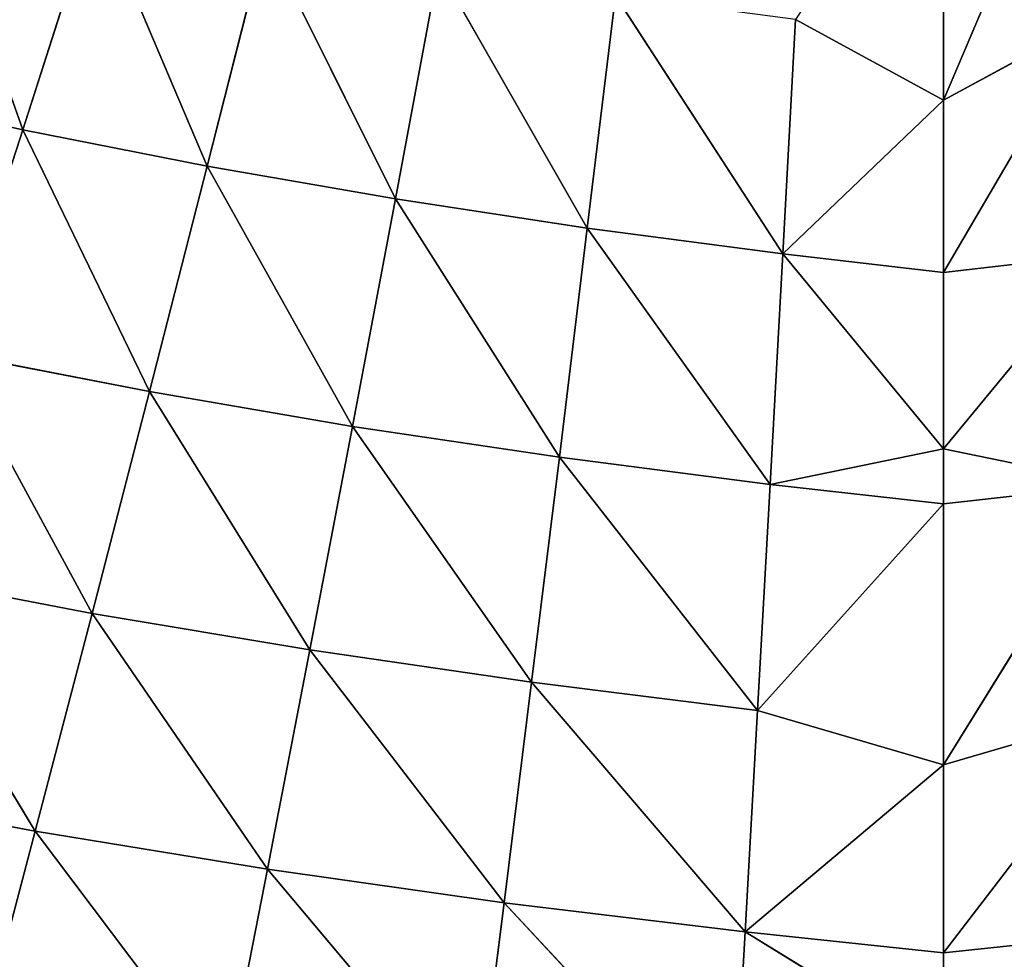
# Model space of a CAD drawing. Extents: x 0 to 500, y 0 to 390.
# Tile 552 of 656: x 224 to 252, y 87 to 114. Entities that reach past the tile are written whole.
import ezdxf

# ---------------------------------------------------------------- set-up
doc = ezdxf.new("R2010")
doc.units = 0
doc.header["$LTSCALE"] = 25.4
doc.layers.get('0').update_dxf_attribs({"linetype": 'CONTINUOUS'})

# ---------------------------------------------------------------- blocks, each defined once
blk = doc.blocks.new('ATLANTA505_-_S_STL')
at = {"color": 0}
for p, q in [((236.736, 36.543, 307.645), (230.761, 34.571, 300.533)), ((236.736, 36.543, 307.645), (230.761, 34.571, 300.533)), ((237.514, 34.751, 301.491), (236.736, 36.543, 307.645)), ((237.514, 34.751, 301.491), (236.736, 36.543, 307.645)), ((244.04, 36.759, 308.5), (237.514, 34.751, 301.491)), ((244.04, 36.759, 308.5), (237.514, 34.751, 301.491)), ((244.392, 34.936, 302.326), (244.04, 36.759, 308.5)), ((244.392, 34.936, 302.326), (244.04, 36.759, 308.5)), ((224.137, 34.396, 299.448), (229.564, 36.331, 306.659)), ((224.137, 34.396, 299.448), (229.564, 36.331, 306.659)), ((229.564, 36.331, 306.659), (230.761, 34.571, 300.533)), ((229.564, 36.331, 306.659), (230.761, 34.571, 300.533)), ((224.137, 34.396, 299.448), (222.529, 36.125, 305.537)), ((224.137, 34.396, 299.448), (222.529, 36.125, 305.537)), ((244.392, 34.936, 302.326), (250.052, 35.916, 305.799)), ((244.392, 34.936, 302.326), (250.052, 35.916, 305.799)), ((250.052, 35.088, 302.917), (250.052, 35.916, 305.799)), ((250.052, 35.088, 302.917), (250.052, 35.916, 305.799)), ((244.392, 34.936, 302.326), (237.514, 34.751, 301.491)), ((244.392, 34.936, 302.326), (237.514, 34.751, 301.491)), ((244.392, 34.936, 302.326), (238.299, 33.174, 295.197)), ((244.392, 34.936, 302.326), (238.299, 33.174, 295.197)), ((244.392, 34.936, 302.326), (250.052, 35.088, 302.917)), ((244.392, 34.936, 302.326), (250.052, 35.088, 302.917)), ((244.746, 33.329, 296.006), (244.392, 34.936, 302.326)), ((244.392, 34.936, 302.326), (250.052, 33.694, 297.56)), ((244.392, 34.936, 302.326), (250.052, 33.694, 297.56)), ((244.746, 33.329, 296.006), (244.392, 34.936, 302.326)), ((250.052, 33.694, 297.56), (250.052, 35.088, 302.917)), ((250.052, 35.088, 302.917), (255.359, 33.33, 296.006)), ((250.052, 35.088, 302.917), (255.359, 33.33, 296.006)), ((250.052, 35.088, 302.917), (255.713, 34.936, 302.326)), ((250.052, 35.088, 302.917), (255.713, 34.936, 302.326)), ((250.052, 33.694, 297.56), (250.052, 35.088, 302.917)), ((224.137, 34.396, 299.448), (230.761, 34.571, 300.533)), ((224.137, 34.396, 299.448), (230.761, 34.571, 300.533)), ((225.759, 32.876, 293.234), (230.761, 34.571, 300.533)), ((225.759, 32.876, 293.234), (230.761, 34.571, 300.533)), ((237.514, 34.751, 301.491), (230.761, 34.571, 300.533)), ((237.514, 34.751, 301.491), (230.761, 34.571, 300.533)), ((230.761, 34.571, 300.533), (231.969, 33.023, 294.275)), ((230.761, 34.571, 300.533), (231.969, 33.023, 294.275)), ((237.514, 34.751, 301.491), (231.969, 33.023, 294.275)), ((237.514, 34.751, 301.491), (231.969, 33.023, 294.275)), ((238.299, 33.174, 295.197), (237.514, 34.751, 301.491)), ((238.299, 33.174, 295.197), (237.514, 34.751, 301.491)), ((217.646, 34.226, 298.23), (224.137, 34.396, 299.448)), ((217.646, 34.226, 298.23), (224.137, 34.396, 299.448)), ((219.674, 32.733, 292.069), (224.137, 34.396, 299.448)), ((219.674, 32.733, 292.069), (224.137, 34.396, 299.448)), ((225.759, 32.876, 293.234), (224.137, 34.396, 299.448)), ((225.759, 32.876, 293.234), (224.137, 34.396, 299.448)), ((244.746, 33.329, 296.006), (250.052, 33.694, 297.56)), ((244.746, 33.329, 296.006), (250.052, 33.694, 297.56)), ((255.002, 31.921, 289.551), (250.052, 33.694, 297.56)), ((250.052, 33.694, 297.56), (255.359, 33.33, 296.006)), ((250.052, 33.694, 297.56), (255.359, 33.33, 296.006)), ((255.002, 31.921, 289.551), (250.052, 33.694, 297.56)), ((238.299, 33.174, 295.197), (231.969, 33.023, 294.275)), ((238.299, 33.174, 295.197), (231.969, 33.023, 294.275)), ((238.299, 33.174, 295.197), (233.186, 31.667, 287.894)), ((238.299, 33.174, 295.197), (233.186, 31.667, 287.894)), ((244.746, 33.329, 296.006), (238.299, 33.174, 295.197)), ((244.746, 33.329, 296.006), (238.299, 33.174, 295.197)), ((239.09, 31.792, 288.775), (238.299, 33.174, 295.197)), ((239.09, 31.792, 288.775), (238.299, 33.174, 295.197)), ((244.746, 33.329, 296.006), (239.09, 31.792, 288.775)), ((244.746, 33.329, 296.006), (239.09, 31.792, 288.775)), ((244.746, 33.329, 296.006), (250.052, 32.027, 290.106)), ((245.103, 31.921, 289.551), (244.746, 33.329, 296.006)), ((244.746, 33.329, 296.006), (250.052, 32.027, 290.106)), ((245.103, 31.921, 289.551), (244.746, 33.329, 296.006)), ((219.674, 32.733, 292.069), (225.759, 32.876, 293.234)), ((219.674, 32.733, 292.069), (225.759, 32.876, 293.234)), ((221.719, 31.426, 285.799), (225.759, 32.876, 293.234)), ((221.719, 31.426, 285.799), (225.759, 32.876, 293.234)), ((225.759, 32.876, 293.234), (231.969, 33.023, 294.275)), ((225.759, 32.876, 293.234), (231.969, 33.023, 294.275)), ((227.395, 31.544, 286.904), (225.759, 32.876, 293.234)), ((227.395, 31.544, 286.904), (225.759, 32.876, 293.234)), ((227.395, 31.544, 286.904), (231.969, 33.023, 294.275)), ((227.395, 31.544, 286.904), (231.969, 33.023, 294.275)), ((231.969, 33.023, 294.275), (233.186, 31.667, 287.894)), ((231.969, 33.023, 294.275), (233.186, 31.667, 287.894)), ((239.09, 31.792, 288.775), (233.186, 31.667, 287.894)), ((239.09, 31.792, 288.775), (233.186, 31.667, 287.894)), ((239.09, 31.792, 288.775), (234.412, 30.482, 281.403)), ((239.09, 31.792, 288.775), (234.412, 30.482, 281.403)), ((245.103, 31.921, 289.551), (239.09, 31.792, 288.775)), ((245.103, 31.921, 289.551), (239.09, 31.792, 288.775)), ((239.887, 30.585, 282.237), (239.09, 31.792, 288.775)), ((239.887, 30.585, 282.237), (239.09, 31.792, 288.775)), ((245.103, 31.921, 289.551), (239.887, 30.585, 282.237)), ((245.103, 31.921, 289.551), (239.887, 30.585, 282.237)), ((245.103, 31.921, 289.551), (250.052, 32.027, 290.106)), ((245.103, 31.921, 289.551), (250.052, 32.027, 290.106)), ((245.463, 30.69, 282.974), (245.103, 31.921, 289.551)), ((245.103, 31.921, 289.551), (250.052, 31.712, 288.538)), ((245.103, 31.921, 289.551), (250.052, 31.712, 288.538)), ((245.463, 30.69, 282.974), (245.103, 31.921, 289.551)), ((250.052, 31.712, 288.538), (250.052, 32.027, 290.106)), ((250.052, 32.027, 290.106), (255.002, 31.921, 289.551)), ((250.052, 32.027, 290.106), (255.002, 31.921, 289.551)), ((250.052, 31.712, 288.538), (250.052, 32.027, 290.106)), ((250.052, 31.712, 288.538), (255.002, 31.921, 289.551)), ((250.052, 31.712, 288.538), (255.002, 31.921, 289.551)), ((221.719, 31.426, 285.799), (227.395, 31.544, 286.904)), ((221.719, 31.426, 285.799), (227.395, 31.544, 286.904)), ((223.778, 30.286, 279.427), (227.395, 31.544, 286.904)), ((223.778, 30.286, 279.427), (227.395, 31.544, 286.904)), ((227.395, 31.544, 286.904), (233.186, 31.667, 287.894)), ((227.395, 31.544, 286.904), (233.186, 31.667, 287.894)), ((229.041, 30.383, 280.468), (227.395, 31.544, 286.904)), ((229.041, 30.383, 280.468), (227.395, 31.544, 286.904)), ((229.041, 30.383, 280.468), (233.186, 31.667, 287.894)), ((229.041, 30.383, 280.468), (233.186, 31.667, 287.894)), ((233.186, 31.667, 287.894), (234.412, 30.482, 281.403)), ((233.186, 31.667, 287.894), (234.412, 30.482, 281.403)), ((245.463, 30.69, 282.974), (250.052, 31.712, 288.538)), ((245.463, 30.69, 282.974), (250.052, 31.712, 288.538)), ((250.052, 30.777, 283.504), (250.052, 31.712, 288.538)), ((250.052, 31.712, 288.538), (254.642, 30.69, 282.974)), ((250.052, 31.712, 288.538), (254.642, 30.69, 282.974)), ((250.052, 30.777, 283.504), (250.052, 31.712, 288.538)), ((221.719, 31.426, 285.799), (223.778, 30.286, 279.427)), ((221.719, 31.426, 285.799), (223.778, 30.286, 279.427)), ((245.463, 30.69, 282.974), (239.887, 30.585, 282.237)), ((245.463, 30.69, 282.974), (239.887, 30.585, 282.237)), ((245.463, 30.69, 282.974), (240.689, 29.536, 275.592)), ((245.463, 30.69, 282.974), (240.689, 29.536, 275.592)), ((245.463, 30.69, 282.974), (250.052, 30.777, 283.504)), ((245.463, 30.69, 282.974), (250.052, 30.777, 283.504)), ((245.463, 30.69, 282.974), (250.052, 29.965, 278.587)), ((245.463, 30.69, 282.974), (250.052, 29.965, 278.587)), ((250.052, 29.965, 278.587), (250.052, 30.777, 283.504)), ((250.052, 30.777, 283.504), (254.28, 29.621, 276.287)), ((250.052, 30.777, 283.504), (254.28, 29.621, 276.287)), ((250.052, 30.777, 283.504), (254.642, 30.69, 282.974)), ((250.052, 30.777, 283.504), (254.642, 30.69, 282.974)), ((250.052, 29.965, 278.587), (250.052, 30.777, 283.504)), ((223.778, 30.286, 279.427), (229.041, 30.383, 280.468)), ((223.778, 30.286, 279.427), (229.041, 30.383, 280.468)), ((225.851, 29.295, 272.963), (229.041, 30.383, 280.468)), ((225.851, 29.295, 272.963), (229.041, 30.383, 280.468)), ((229.041, 30.383, 280.468), (234.412, 30.482, 281.403)), ((229.041, 30.383, 280.468), (234.412, 30.482, 281.403)), ((230.699, 29.373, 273.935), (229.041, 30.383, 280.468)), ((230.699, 29.373, 273.935), (229.041, 30.383, 280.468)), ((230.699, 29.373, 273.935), (234.412, 30.482, 281.403)), ((230.699, 29.373, 273.935), (234.412, 30.482, 281.403)), ((239.887, 30.585, 282.237), (234.412, 30.482, 281.403)), ((239.887, 30.585, 282.237), (234.412, 30.482, 281.403)), ((234.412, 30.482, 281.403), (235.646, 29.454, 274.81)), ((234.412, 30.482, 281.403), (235.646, 29.454, 274.81)), ((239.887, 30.585, 282.237), (235.646, 29.454, 274.81)), ((239.887, 30.585, 282.237), (235.646, 29.454, 274.81)), ((240.689, 29.536, 275.592), (239.887, 30.585, 282.237)), ((240.689, 29.536, 275.592), (239.887, 30.585, 282.237)), ((218.628, 30.192, 278.276), (223.778, 30.286, 279.427)), ((218.628, 30.192, 278.276), (223.778, 30.286, 279.427)), ((221.106, 29.219, 271.89), (223.778, 30.286, 279.427)), ((221.106, 29.219, 271.89), (223.778, 30.286, 279.427)), ((223.778, 30.286, 279.427), (225.851, 29.295, 272.963)), ((223.778, 30.286, 279.427), (225.851, 29.295, 272.963)), ((245.825, 29.621, 276.286), (250.052, 29.965, 278.587)), ((245.825, 29.621, 276.286), (250.052, 29.965, 278.587)), ((250.052, 28.754, 269.964), (250.052, 29.965, 278.587)), ((250.052, 29.965, 278.587), (253.915, 28.699, 269.498)), ((250.052, 29.965, 278.587), (253.915, 28.699, 269.498)), ((250.052, 29.965, 278.587), (254.28, 29.621, 276.287)), ((250.052, 29.965, 278.587), (254.28, 29.621, 276.287)), ((250.052, 28.754, 269.964), (250.052, 29.965, 278.587))]:
    blk.add_line(p, q, dxfattribs=at)
mesh = blk.add_polyface(dxfattribs=at)
corners = [(236.736, 36.543, 307.645), (230.761, 34.571, 300.533), (229.564, 36.331, 306.659)]
mesh.append_faces([[corners[k] for k in face] for face in [(0, 1, 2)]], dxfattribs={"color": 0})
mesh = blk.add_polyface(dxfattribs=at)
corners = [(236.736, 36.543, 307.645), (237.514, 34.751, 301.491), (230.761, 34.571, 300.533)]
mesh.append_faces([[corners[k] for k in face] for face in [(0, 1, 2)]], dxfattribs={"color": 0})
mesh = blk.add_polyface(dxfattribs=at)
corners = [(244.04, 36.759, 308.5), (237.514, 34.751, 301.491), (236.736, 36.543, 307.645)]
mesh.append_faces([[corners[k] for k in face] for face in [(0, 1, 2)]], dxfattribs={"color": 0})
mesh = blk.add_polyface(dxfattribs=at)
corners = [(244.04, 36.759, 308.5), (244.392, 34.936, 302.326), (237.514, 34.751, 301.491)]
mesh.append_faces([[corners[k] for k in face] for face in [(0, 1, 2)]], dxfattribs={"color": 0})
mesh = blk.add_polyface(dxfattribs=at)
corners = [(244.04, 36.759, 308.5), (250.052, 35.916, 305.799), (244.392, 34.936, 302.326)]
mesh.append_faces([[corners[k] for k in face] for face in [(0, 1, 2)]], dxfattribs={"color": 0})
mesh = blk.add_polyface(dxfattribs=at)
corners = [(256.064, 36.759, 308.5), (255.713, 34.936, 302.326), (250.052, 35.916, 305.799)]
mesh.append_faces([[corners[k] for k in face] for face in [(0, 1, 2)]], dxfattribs={"color": 0})
mesh = blk.add_polyface(dxfattribs=at)
corners = [(229.564, 36.331, 306.659), (224.137, 34.396, 299.448), (222.529, 36.125, 305.537)]
mesh.append_faces([[corners[k] for k in face] for face in [(0, 1, 2)]], dxfattribs={"color": 0})
mesh = blk.add_polyface(dxfattribs=at)
corners = [(229.564, 36.331, 306.659), (230.761, 34.571, 300.533), (224.137, 34.396, 299.448)]
mesh.append_faces([[corners[k] for k in face] for face in [(0, 1, 2)]], dxfattribs={"color": 0})
mesh = blk.add_polyface(dxfattribs=at)
corners = [(222.529, 36.125, 305.537), (224.137, 34.396, 299.448), (217.646, 34.226, 298.23)]
mesh.append_faces([[corners[k] for k in face] for face in [(0, 1, 2)]], dxfattribs={"color": 0})
mesh = blk.add_polyface(dxfattribs=at)
corners = [(250.052, 35.916, 305.799), (250.052, 35.088, 302.917), (244.392, 34.936, 302.326)]
mesh.append_faces([[corners[k] for k in face] for face in [(0, 1, 2)]], dxfattribs={"color": 0})
mesh = blk.add_polyface(dxfattribs=at)
corners = [(250.052, 35.916, 305.799), (255.713, 34.936, 302.326), (250.052, 35.088, 302.917)]
mesh.append_faces([[corners[k] for k in face] for face in [(0, 1, 2)]], dxfattribs={"color": 0})
mesh = blk.add_polyface(dxfattribs=at)
corners = [(244.392, 34.936, 302.326), (238.299, 33.174, 295.197), (237.514, 34.751, 301.491)]
mesh.append_faces([[corners[k] for k in face] for face in [(0, 1, 2)]], dxfattribs={"color": 0})
mesh = blk.add_polyface(dxfattribs=at)
corners = [(244.392, 34.936, 302.326), (244.746, 33.329, 296.006), (238.299, 33.174, 295.197)]
mesh.append_faces([[corners[k] for k in face] for face in [(0, 1, 2)]], dxfattribs={"color": 0})
mesh = blk.add_polyface(dxfattribs=at)
corners = [(250.052, 35.088, 302.917), (250.052, 33.694, 297.56), (244.392, 34.936, 302.326)]
mesh.append_faces([[corners[k] for k in face] for face in [(0, 1, 2)]], dxfattribs={"color": 0})
mesh = blk.add_polyface(dxfattribs=at)
corners = [(244.392, 34.936, 302.326), (250.052, 33.694, 297.56), (244.746, 33.329, 296.006)]
mesh.append_faces([[corners[k] for k in face] for face in [(0, 1, 2)]], dxfattribs={"color": 0})
mesh = blk.add_polyface(dxfattribs=at)
corners = [(250.052, 35.088, 302.917), (255.359, 33.33, 296.006), (250.052, 33.694, 297.56)]
mesh.append_faces([[corners[k] for k in face] for face in [(0, 1, 2)]], dxfattribs={"color": 0})
mesh = blk.add_polyface(dxfattribs=at)
corners = [(250.052, 35.088, 302.917), (255.713, 34.936, 302.326), (255.359, 33.33, 296.006)]
mesh.append_faces([[corners[k] for k in face] for face in [(0, 1, 2)]], dxfattribs={"color": 0})
mesh = blk.add_polyface(dxfattribs=at)
corners = [(230.761, 34.571, 300.533), (225.759, 32.876, 293.234), (224.137, 34.396, 299.448)]
mesh.append_faces([[corners[k] for k in face] for face in [(0, 1, 2)]], dxfattribs={"color": 0})
mesh = blk.add_polyface(dxfattribs=at)
corners = [(230.761, 34.571, 300.533), (231.969, 33.023, 294.275), (225.759, 32.876, 293.234)]
mesh.append_faces([[corners[k] for k in face] for face in [(0, 1, 2)]], dxfattribs={"color": 0})
mesh = blk.add_polyface(dxfattribs=at)
corners = [(237.514, 34.751, 301.491), (231.969, 33.023, 294.275), (230.761, 34.571, 300.533)]
mesh.append_faces([[corners[k] for k in face] for face in [(0, 1, 2)]], dxfattribs={"color": 0})
mesh = blk.add_polyface(dxfattribs=at)
corners = [(237.514, 34.751, 301.491), (238.299, 33.174, 295.197), (231.969, 33.023, 294.275)]
mesh.append_faces([[corners[k] for k in face] for face in [(0, 1, 2)]], dxfattribs={"color": 0})
mesh = blk.add_polyface(dxfattribs=at)
corners = [(224.137, 34.396, 299.448), (219.674, 32.733, 292.069), (217.646, 34.226, 298.23)]
mesh.append_faces([[corners[k] for k in face] for face in [(0, 1, 2)]], dxfattribs={"color": 0})
mesh = blk.add_polyface(dxfattribs=at)
corners = [(224.137, 34.396, 299.448), (225.759, 32.876, 293.234), (219.674, 32.733, 292.069)]
mesh.append_faces([[corners[k] for k in face] for face in [(0, 1, 2)]], dxfattribs={"color": 0})
mesh = blk.add_polyface(dxfattribs=at)
corners = [(250.052, 32.027, 290.106), (250.052, 33.694, 297.56), (255.002, 31.921, 289.551), (244.746, 33.329, 296.006)]
mesh.append_faces([[corners[k] for k in face] for face in [(0, 1, 2), (1, 0, 3)]], dxfattribs={"vtx0": -1, "color": 0})
mesh = blk.add_polyface(dxfattribs=at)
corners = [(250.052, 33.694, 297.56), (255.359, 33.33, 296.006), (255.002, 31.921, 289.551)]
mesh.append_faces([[corners[k] for k in face] for face in [(0, 1, 2)]], dxfattribs={"color": 0})
mesh = blk.add_polyface(dxfattribs=at)
corners = [(238.299, 33.174, 295.197), (233.186, 31.667, 287.894), (231.969, 33.023, 294.275)]
mesh.append_faces([[corners[k] for k in face] for face in [(0, 1, 2)]], dxfattribs={"color": 0})
mesh = blk.add_polyface(dxfattribs=at)
corners = [(238.299, 33.174, 295.197), (239.09, 31.792, 288.775), (233.186, 31.667, 287.894)]
mesh.append_faces([[corners[k] for k in face] for face in [(0, 1, 2)]], dxfattribs={"color": 0})
mesh = blk.add_polyface(dxfattribs=at)
corners = [(244.746, 33.329, 296.006), (239.09, 31.792, 288.775), (238.299, 33.174, 295.197)]
mesh.append_faces([[corners[k] for k in face] for face in [(0, 1, 2)]], dxfattribs={"color": 0})
mesh = blk.add_polyface(dxfattribs=at)
corners = [(244.746, 33.329, 296.006), (245.103, 31.921, 289.551), (239.09, 31.792, 288.775)]
mesh.append_faces([[corners[k] for k in face] for face in [(0, 1, 2)]], dxfattribs={"color": 0})
mesh = blk.add_polyface(dxfattribs=at)
corners = [(244.746, 33.329, 296.006), (250.052, 32.027, 290.106), (245.103, 31.921, 289.551)]
mesh.append_faces([[corners[k] for k in face] for face in [(0, 1, 2)]], dxfattribs={"color": 0})
mesh = blk.add_polyface(dxfattribs=at)
corners = [(225.759, 32.876, 293.234), (221.719, 31.426, 285.799), (219.674, 32.733, 292.069)]
mesh.append_faces([[corners[k] for k in face] for face in [(0, 1, 2)]], dxfattribs={"color": 0})
mesh = blk.add_polyface(dxfattribs=at)
corners = [(225.759, 32.876, 293.234), (227.395, 31.544, 286.904), (221.719, 31.426, 285.799)]
mesh.append_faces([[corners[k] for k in face] for face in [(0, 1, 2)]], dxfattribs={"color": 0})
mesh = blk.add_polyface(dxfattribs=at)
corners = [(231.969, 33.023, 294.275), (227.395, 31.544, 286.904), (225.759, 32.876, 293.234)]
mesh.append_faces([[corners[k] for k in face] for face in [(0, 1, 2)]], dxfattribs={"color": 0})
mesh = blk.add_polyface(dxfattribs=at)
corners = [(231.969, 33.023, 294.275), (233.186, 31.667, 287.894), (227.395, 31.544, 286.904)]
mesh.append_faces([[corners[k] for k in face] for face in [(0, 1, 2)]], dxfattribs={"color": 0})
mesh = blk.add_polyface(dxfattribs=at)
corners = [(239.09, 31.792, 288.775), (234.412, 30.482, 281.403), (233.186, 31.667, 287.894)]
mesh.append_faces([[corners[k] for k in face] for face in [(0, 1, 2)]], dxfattribs={"color": 0})
mesh = blk.add_polyface(dxfattribs=at)
corners = [(239.09, 31.792, 288.775), (239.887, 30.585, 282.237), (234.412, 30.482, 281.403)]
mesh.append_faces([[corners[k] for k in face] for face in [(0, 1, 2)]], dxfattribs={"color": 0})
mesh = blk.add_polyface(dxfattribs=at)
corners = [(245.103, 31.921, 289.551), (239.887, 30.585, 282.237), (239.09, 31.792, 288.775)]
mesh.append_faces([[corners[k] for k in face] for face in [(0, 1, 2)]], dxfattribs={"color": 0})
mesh = blk.add_polyface(dxfattribs=at)
corners = [(245.103, 31.921, 289.551), (245.463, 30.69, 282.974), (239.887, 30.585, 282.237)]
mesh.append_faces([[corners[k] for k in face] for face in [(0, 1, 2)]], dxfattribs={"color": 0})
mesh = blk.add_polyface(dxfattribs=at)
corners = [(250.052, 32.027, 290.106), (250.052, 31.712, 288.538), (245.103, 31.921, 289.551)]
mesh.append_faces([[corners[k] for k in face] for face in [(0, 1, 2)]], dxfattribs={"color": 0})
mesh = blk.add_polyface(dxfattribs=at)
corners = [(245.103, 31.921, 289.551), (250.052, 31.712, 288.538), (245.463, 30.69, 282.974)]
mesh.append_faces([[corners[k] for k in face] for face in [(0, 1, 2)]], dxfattribs={"color": 0})
mesh = blk.add_polyface(dxfattribs=at)
corners = [(250.052, 32.027, 290.106), (255.002, 31.921, 289.551), (250.052, 31.712, 288.538)]
mesh.append_faces([[corners[k] for k in face] for face in [(0, 1, 2)]], dxfattribs={"color": 0})
mesh = blk.add_polyface(dxfattribs=at)
corners = [(255.002, 31.921, 289.551), (254.642, 30.69, 282.974), (250.052, 31.712, 288.538)]
mesh.append_faces([[corners[k] for k in face] for face in [(0, 1, 2)]], dxfattribs={"color": 0})
mesh = blk.add_polyface(dxfattribs=at)
corners = [(227.395, 31.544, 286.904), (223.778, 30.286, 279.427), (221.719, 31.426, 285.799)]
mesh.append_faces([[corners[k] for k in face] for face in [(0, 1, 2)]], dxfattribs={"color": 0})
mesh = blk.add_polyface(dxfattribs=at)
corners = [(227.395, 31.544, 286.904), (229.041, 30.383, 280.468), (223.778, 30.286, 279.427)]
mesh.append_faces([[corners[k] for k in face] for face in [(0, 1, 2)]], dxfattribs={"color": 0})
mesh = blk.add_polyface(dxfattribs=at)
corners = [(233.186, 31.667, 287.894), (229.041, 30.383, 280.468), (227.395, 31.544, 286.904)]
mesh.append_faces([[corners[k] for k in face] for face in [(0, 1, 2)]], dxfattribs={"color": 0})
mesh = blk.add_polyface(dxfattribs=at)
corners = [(233.186, 31.667, 287.894), (234.412, 30.482, 281.403), (229.041, 30.383, 280.468)]
mesh.append_faces([[corners[k] for k in face] for face in [(0, 1, 2)]], dxfattribs={"color": 0})
mesh = blk.add_polyface(dxfattribs=at)
corners = [(250.052, 31.712, 288.538), (250.052, 30.777, 283.504), (245.463, 30.69, 282.974)]
mesh.append_faces([[corners[k] for k in face] for face in [(0, 1, 2)]], dxfattribs={"color": 0})
mesh = blk.add_polyface(dxfattribs=at)
corners = [(250.052, 31.712, 288.538), (254.642, 30.69, 282.974), (250.052, 30.777, 283.504)]
mesh.append_faces([[corners[k] for k in face] for face in [(0, 1, 2)]], dxfattribs={"color": 0})
mesh = blk.add_polyface(dxfattribs=at)
corners = [(221.719, 31.426, 285.799), (223.778, 30.286, 279.427), (218.628, 30.192, 278.276)]
mesh.append_faces([[corners[k] for k in face] for face in [(0, 1, 2)]], dxfattribs={"color": 0})
mesh = blk.add_polyface(dxfattribs=at)
corners = [(245.463, 30.69, 282.974), (240.689, 29.536, 275.592), (239.887, 30.585, 282.237)]
mesh.append_faces([[corners[k] for k in face] for face in [(0, 1, 2)]], dxfattribs={"color": 0})
mesh = blk.add_polyface(dxfattribs=at)
corners = [(245.463, 30.69, 282.974), (245.825, 29.621, 276.286), (240.689, 29.536, 275.592), (250.052, 29.965, 278.587)]
mesh.append_faces([[corners[k] for k in face] for face in [(0, 1, 2), (1, 0, 3)]], dxfattribs={"vtx0": -1, "color": 0})
mesh = blk.add_polyface(dxfattribs=at)
corners = [(250.052, 30.777, 283.504), (250.052, 29.965, 278.587), (245.463, 30.69, 282.974)]
mesh.append_faces([[corners[k] for k in face] for face in [(0, 1, 2)]], dxfattribs={"color": 0})
mesh = blk.add_polyface(dxfattribs=at)
corners = [(250.052, 30.777, 283.504), (254.28, 29.621, 276.287), (250.052, 29.965, 278.587)]
mesh.append_faces([[corners[k] for k in face] for face in [(0, 1, 2)]], dxfattribs={"color": 0})
mesh = blk.add_polyface(dxfattribs=at)
corners = [(250.052, 30.777, 283.504), (254.642, 30.69, 282.974), (254.28, 29.621, 276.287)]
mesh.append_faces([[corners[k] for k in face] for face in [(0, 1, 2)]], dxfattribs={"color": 0})
mesh = blk.add_polyface(dxfattribs=at)
corners = [(229.041, 30.383, 280.468), (225.851, 29.295, 272.963), (223.778, 30.286, 279.427)]
mesh.append_faces([[corners[k] for k in face] for face in [(0, 1, 2)]], dxfattribs={"color": 0})
mesh = blk.add_polyface(dxfattribs=at)
corners = [(229.041, 30.383, 280.468), (230.699, 29.373, 273.935), (225.851, 29.295, 272.963)]
mesh.append_faces([[corners[k] for k in face] for face in [(0, 1, 2)]], dxfattribs={"color": 0})
mesh = blk.add_polyface(dxfattribs=at)
corners = [(234.412, 30.482, 281.403), (230.699, 29.373, 273.935), (229.041, 30.383, 280.468)]
mesh.append_faces([[corners[k] for k in face] for face in [(0, 1, 2)]], dxfattribs={"color": 0})
mesh = blk.add_polyface(dxfattribs=at)
corners = [(234.412, 30.482, 281.403), (235.646, 29.454, 274.81), (230.699, 29.373, 273.935)]
mesh.append_faces([[corners[k] for k in face] for face in [(0, 1, 2)]], dxfattribs={"color": 0})
mesh = blk.add_polyface(dxfattribs=at)
corners = [(239.887, 30.585, 282.237), (235.646, 29.454, 274.81), (234.412, 30.482, 281.403)]
mesh.append_faces([[corners[k] for k in face] for face in [(0, 1, 2)]], dxfattribs={"color": 0})
mesh = blk.add_polyface(dxfattribs=at)
corners = [(239.887, 30.585, 282.237), (240.689, 29.536, 275.592), (235.646, 29.454, 274.81)]
mesh.append_faces([[corners[k] for k in face] for face in [(0, 1, 2)]], dxfattribs={"color": 0})
mesh = blk.add_polyface(dxfattribs=at)
corners = [(223.778, 30.286, 279.427), (221.106, 29.219, 271.89), (218.628, 30.192, 278.276)]
mesh.append_faces([[corners[k] for k in face] for face in [(0, 1, 2)]], dxfattribs={"color": 0})
mesh = blk.add_polyface(dxfattribs=at)
corners = [(223.778, 30.286, 279.427), (225.851, 29.295, 272.963), (221.106, 29.219, 271.89)]
mesh.append_faces([[corners[k] for k in face] for face in [(0, 1, 2)]], dxfattribs={"color": 0})
mesh = blk.add_polyface(dxfattribs=at)
corners = [(250.052, 29.965, 278.587), (250.052, 28.754, 269.964), (245.825, 29.621, 276.286)]
mesh.append_faces([[corners[k] for k in face] for face in [(0, 1, 2)]], dxfattribs={"color": 0})
mesh = blk.add_polyface(dxfattribs=at)
corners = [(250.052, 29.965, 278.587), (253.915, 28.699, 269.498), (250.052, 28.754, 269.964)]
mesh.append_faces([[corners[k] for k in face] for face in [(0, 1, 2)]], dxfattribs={"color": 0})
mesh = blk.add_polyface(dxfattribs=at)
corners = [(250.052, 29.965, 278.587), (254.28, 29.621, 276.287), (253.915, 28.699, 269.498)]
mesh.append_faces([[corners[k] for k in face] for face in [(0, 1, 2)]], dxfattribs={"color": 0})

msp = doc.modelspace()

# ---------------------------------------------------------------- block references
at = {"color": 254, "extrusion": (0, -1, 1.11022e-16)}
msp.add_blockref('ATLANTA505_-_S_STL', (-0.149, -0.01, -389.852), dxfattribs=at)

doc.saveas('drawing.dxf')
